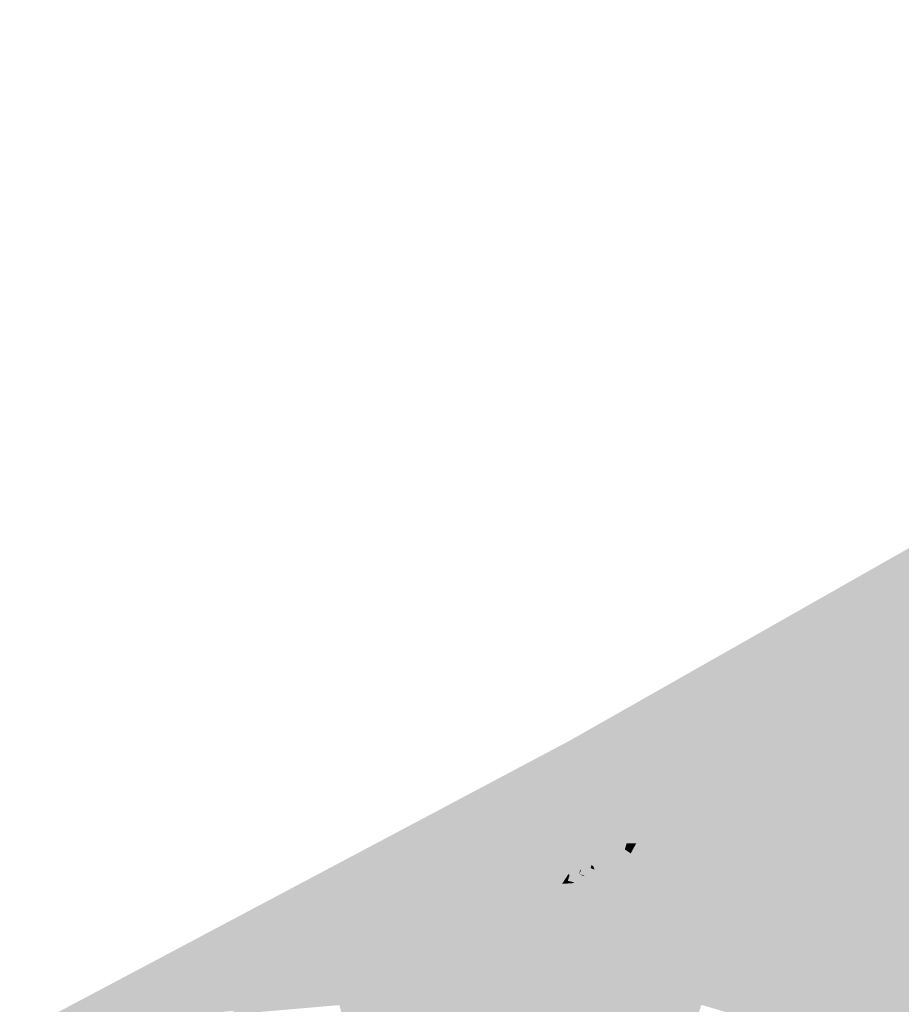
# Model space of a CAD drawing. Header units: metres. Extents: x 164696 to 183842, y 382615 to 387356.
# Tile 625 of 656: x 182679.96 to 182682.84, y 386634.78 to 386637.99. Entities that reach past the tile are written whole.
import ezdxf

# ---------------------------------------------------------------- set-up
doc = ezdxf.new("R2010")
doc.units = ezdxf.units.M
doc.layers.add('C3D-SURFACE_TINSURFACE', color=7, linetype='Continuous')

msp = doc.modelspace()

# ---------------------------------------------------------------- linework, layer by layer
at = {"layer": 'C3D-SURFACE_TINSURFACE', "color": 11, "linetype": 'Continuous', "lineweight": -3, "true_color": 0xff8585}
for points in [[(182682.9485, 386636.2602), (182685.9039, 386637.9922), (182681.7597, 386635.6402)], [(182682.9485, 386636.2602), (182681.7597, 386635.6402), (182682.9081, 386635.8131)], [(182681.7597, 386635.6402), (182682.8708, 386635.7929), (182682.9081, 386635.8131)], [(182681.7597, 386635.6402), (182682.8335, 386635.7726), (182682.8708, 386635.7929)], [(182681.7597, 386635.6402), (182682.7963, 386635.7524), (182682.8335, 386635.7726)], [(182682.7963, 386635.7524), (182682.9702, 386635.4138), (182682.8335, 386635.7726)], [(182682.9702, 386635.4138), (182682.8708, 386635.7929), (182682.8335, 386635.7726)], [(182681.7597, 386635.6402), (182682.759, 386635.7322), (182682.7963, 386635.7524)], [(182682.759, 386635.7322), (182682.9702, 386635.4138), (182682.7963, 386635.7524)], [(182682.7217, 386635.712), (182682.759, 386635.7322), (182681.7597, 386635.6402)], [(182682.6845, 386635.6917), (182682.7217, 386635.712), (182681.7597, 386635.6402)], [(182682.6845, 386635.6917), (182682.9702, 386635.4138), (182682.7217, 386635.712)], [(182682.7217, 386635.712), (182682.9702, 386635.4138), (182682.759, 386635.7322)], [(182682.6472, 386635.6715), (182682.6845, 386635.6917), (182681.7597, 386635.6402)], [(182682.6472, 386635.6715), (182682.9702, 386635.4138), (182682.6845, 386635.6917)], [(182682.61, 386635.6513), (182682.6472, 386635.6715), (182681.7597, 386635.6402)], [(182682.61, 386635.6513), (182681.7597, 386635.6402), (182682.5727, 386635.631)], [(182682.61, 386635.6513), (182682.5727, 386635.631), (182682.9702, 386635.4138)], [(182682.61, 386635.6513), (182682.9702, 386635.4138), (182682.6472, 386635.6715)], [(182680.7718, 386634.7813), (182681.0821, 386634.8174), (182681.7597, 386635.6402)], [(182680.7718, 386634.7813), (182681.7597, 386635.6402), (182681.2611, 386635.3755)], [(182681.1194, 386634.8376), (182681.7597, 386635.6402), (182681.0821, 386634.8174)], [(182681.1194, 386634.8376), (182681.1567, 386634.8579), (182681.7597, 386635.6402)], [(182681.1567, 386634.8579), (182681.1939, 386634.8781), (182681.7597, 386635.6402)], [(182681.1939, 386634.8781), (182681.2312, 386634.8983), (182681.7597, 386635.6402)], [(182681.2685, 386634.9186), (182681.7597, 386635.6402), (182681.2312, 386634.8983)], [(182681.2685, 386634.9186), (182681.3057, 386634.9388), (182681.7597, 386635.6402)], [(182681.3057, 386634.9388), (182681.343, 386634.959), (182681.7597, 386635.6402)], [(182681.343, 386634.959), (182681.3802, 386634.9804), (182681.7597, 386635.6402)], [(182681.3802, 386634.9804), (182681.4175, 386635.0006), (182681.7597, 386635.6402)], [(182681.4548, 386635.0208), (182681.7597, 386635.6402), (182681.4175, 386635.0006)], [(182681.4548, 386635.0208), (182681.4921, 386635.041), (182681.7597, 386635.6402)], [(182681.4921, 386635.041), (182681.5293, 386635.0613), (182681.7597, 386635.6402)], [(182681.5293, 386635.0613), (182681.7673, 386635.61), (182681.7597, 386635.6402)], [(182681.5293, 386635.0613), (182681.5666, 386635.0815), (182681.7673, 386635.61)], [(182681.5666, 386635.0815), (182681.6038, 386635.1017), (182681.7673, 386635.61)], [(182681.6038, 386635.1017), (182681.7941, 386635.5463), (182681.7673, 386635.61)], [(182682.2, 386635.4276), (182681.7597, 386635.6402), (182681.7673, 386635.61)], [(182682.2, 386635.4276), (182682.2373, 386635.4479), (182681.7597, 386635.6402)], [(182682.2373, 386635.4479), (182682.2746, 386635.4681), (182681.7597, 386635.6402)], [(182681.7597, 386635.6402), (182682.2746, 386635.4681), (182682.3118, 386635.4883)], [(182682.3491, 386635.5085), (182681.7597, 386635.6402), (182682.3118, 386635.4883)], [(182682.3491, 386635.5085), (182682.3864, 386635.5288), (182681.7597, 386635.6402)], [(182682.3864, 386635.5288), (182682.4236, 386635.549), (182681.7597, 386635.6402)], [(182682.4236, 386635.549), (182682.4609, 386635.5692), (182681.7597, 386635.6402)], [(182681.7597, 386635.6402), (182682.4609, 386635.5692), (182682.4981, 386635.5895)], [(182682.5354, 386635.6097), (182681.7597, 386635.6402), (182682.4981, 386635.5895)], [(182682.5727, 386635.631), (182681.7597, 386635.6402), (182682.5354, 386635.6097)], [(182682.2, 386635.4276), (182681.7673, 386635.61), (182681.7941, 386635.5463)], [(182682.5727, 386635.631), (182682.5354, 386635.6097), (182682.9702, 386635.4138)], [(182682.4981, 386635.5895), (182682.4609, 386635.5692), (182682.9912, 386635.3267)], [(182682.5354, 386635.6097), (182682.4981, 386635.5895), (182682.9702, 386635.4138)], [(182682.4981, 386635.5895), (182682.9912, 386635.3267), (182682.9702, 386635.4138)], [(182681.6038, 386635.1017), (182681.6411, 386635.122), (182681.7941, 386635.5463)], [(182681.6784, 386635.1422), (182681.7941, 386635.5463), (182681.6411, 386635.122)], [(182681.6784, 386635.1422), (182681.7156, 386635.1624), (182681.7941, 386635.5463)], [(182681.7343, 386635.1725), (182681.7941, 386635.5463), (182681.7156, 386635.1624)], [(182681.7343, 386635.1725), (182681.7555, 386635.2054), (182681.7941, 386635.5463)], [(182681.7587, 386635.2005), (182681.7941, 386635.5463), (182681.7555, 386635.2054)], [(182681.7587, 386635.2005), (182681.8464, 386635.4678), (182681.7941, 386635.5463)], [(182682.2, 386635.4276), (182681.7941, 386635.5463), (182681.8464, 386635.4678)], [(182682.3864, 386635.5288), (182682.9986, 386635.3064), (182682.4236, 386635.549)], [(182682.4236, 386635.549), (182682.9912, 386635.3267), (182682.4609, 386635.5692)], [(182682.4236, 386635.549), (182682.9986, 386635.3064), (182682.9912, 386635.3267)], [(182682.3491, 386635.5085), (182683.006, 386635.286), (182682.3864, 386635.5288)], [(182682.3864, 386635.5288), (182683.006, 386635.286), (182682.9986, 386635.3064)], [(182682.2746, 386635.4681), (182682.1146, 386634.9165), (182682.3118, 386635.4883)], [(182682.3118, 386635.4883), (182682.1146, 386634.9165), (182682.1415, 386634.8667)], [(182682.3491, 386635.5085), (182682.3118, 386635.4883), (182682.1415, 386634.8667)], [(182682.3491, 386635.5085), (182682.1415, 386634.8667), (182683.0135, 386635.2657)], [(182682.3491, 386635.5085), (182683.0135, 386635.2657), (182683.006, 386635.286)], [(182681.7937, 386635.2205), (182681.8464, 386635.4678), (182681.7587, 386635.2005)], [(182681.7937, 386635.2205), (182681.883, 386635.4059), (182681.8464, 386635.4678)], [(182682.0883, 386635.3658), (182681.8464, 386635.4678), (182681.883, 386635.4059)], [(182682.0883, 386635.3658), (182682.1256, 386635.3861), (182681.8464, 386635.4678)], [(182682.1256, 386635.3861), (182682.1628, 386635.4063), (182681.8464, 386635.4678)], [(182682.1628, 386635.4063), (182682.2, 386635.4276), (182681.8464, 386635.4678)], [(182682.2373, 386635.4479), (182682.1146, 386634.9165), (182682.2746, 386635.4681)], [(182682.1628, 386635.4063), (182682.0547, 386635.0423), (182682.2, 386635.4276)], [(182682.2, 386635.4276), (182682.0547, 386635.0423), (182682.0721, 386635.0068)], [(182682.2, 386635.4276), (182682.0721, 386635.0068), (182682.2373, 386635.4479)], [(182682.2373, 386635.4479), (182682.0721, 386635.0068), (182682.0878, 386634.9663)], [(182682.2373, 386635.4479), (182682.0878, 386634.9663), (182682.1146, 386634.9165)], [(182681.7937, 386635.2205), (182681.7953, 386635.2152), (182681.883, 386635.4059)], [(182681.8305, 386635.2343), (182681.883, 386635.4059), (182681.7953, 386635.2152)], [(182681.8367, 386635.2293), (182681.883, 386635.4059), (182681.8305, 386635.2343)], [(182681.8367, 386635.2293), (182681.8646, 386635.2445), (182681.883, 386635.4059)], [(182681.8646, 386635.2445), (182681.9196, 386635.3441), (182681.883, 386635.4059)], [(182682.051, 386635.3456), (182681.883, 386635.4059), (182681.9196, 386635.3441)], [(182682.051, 386635.3456), (182682.0883, 386635.3658), (182681.883, 386635.4059)], [(182682.0883, 386635.3658), (182682.0199, 386635.1134), (182682.1256, 386635.3861)], [(182682.1256, 386635.3861), (182682.0199, 386635.1134), (182682.0373, 386635.0778)], [(182682.1256, 386635.3861), (182682.0373, 386635.0778), (182682.1628, 386635.4063)], [(182682.1628, 386635.4063), (182682.0373, 386635.0778), (182682.0547, 386635.0423)], [(182682.051, 386635.3456), (182681.9989, 386635.1752), (182682.0883, 386635.3658)], [(182682.0883, 386635.3658), (182681.9989, 386635.1752), (182682.0199, 386635.1134)], [(182681.8646, 386635.2445), (182681.9019, 386635.2647), (182681.9196, 386635.3441)], [(182681.9019, 386635.2647), (182681.9446, 386635.3043), (182681.9196, 386635.3441)], [(182682.0137, 386635.3254), (182682.051, 386635.3456), (182681.9196, 386635.3441)], [(182681.9765, 386635.3051), (182681.9196, 386635.3441), (182681.9446, 386635.3043)], [(182682.0137, 386635.3254), (182681.9196, 386635.3441), (182681.9765, 386635.3051)], [(182682.0137, 386635.3254), (182681.9765, 386635.3051), (182681.9718, 386635.2398)], [(182682.0137, 386635.3254), (182681.9718, 386635.2398), (182681.9853, 386635.2075)], [(182682.0137, 386635.3254), (182681.9853, 386635.2075), (182682.051, 386635.3456)], [(182682.051, 386635.3456), (182681.9853, 386635.2075), (182681.9989, 386635.1752)], [(182681.9392, 386635.2849), (182681.9446, 386635.3043), (182681.9019, 386635.2647)], [(182681.9392, 386635.2849), (182681.9582, 386635.272), (182681.9446, 386635.3043)], [(182681.9765, 386635.3051), (182681.9446, 386635.3043), (182681.9582, 386635.272)], [(182681.9765, 386635.3051), (182681.9582, 386635.272), (182681.9718, 386635.2398)], [(182681.8646, 386635.2445), (182681.9853, 386635.2075), (182681.9019, 386635.2647)], [(182681.9392, 386635.2849), (182681.9019, 386635.2647), (182681.9582, 386635.272)], [(182681.9019, 386635.2647), (182681.9718, 386635.2398), (182681.9582, 386635.272)], [(182681.9019, 386635.2647), (182681.9853, 386635.2075), (182681.9718, 386635.2398)], [(182683.0135, 386635.2657), (182682.1415, 386634.8667), (182682.1684, 386634.817)], [(182683.0135, 386635.2657), (182682.1684, 386634.817), (182682.1886, 386634.7778)], [(182683.0135, 386635.2657), (182682.1886, 386634.7778), (182682.8483, 386634.5834)], [(182681.8367, 386635.2293), (182682.0025, 386635.1489), (182681.8646, 386635.2445)], [(182681.8367, 386635.2293), (182681.8399, 386635.2188), (182682.0025, 386635.1489)], [(182681.8646, 386635.2445), (182681.9989, 386635.1752), (182681.9853, 386635.2075)], [(182681.8646, 386635.2445), (182682.0025, 386635.1489), (182681.9989, 386635.1752)], [(182681.8066, 386635.1975), (182681.772, 386635.1777), (182682.0199, 386635.1134)], [(182681.8399, 386635.2188), (182681.8053, 386635.2001), (182682.0025, 386635.1489)], [(182681.8066, 386635.1975), (182682.0025, 386635.1489), (182681.8053, 386635.2001)], [(182681.8066, 386635.1975), (182682.0199, 386635.1134), (182682.0025, 386635.1489)], [(182681.6784, 386635.1422), (182682.0547, 386635.0423), (182681.7156, 386635.1624)], [(182681.7343, 386635.1725), (182681.7156, 386635.1624), (182682.0373, 386635.0778)], [(182681.7156, 386635.1624), (182682.0547, 386635.0423), (182682.0373, 386635.0778)], [(182681.7343, 386635.1725), (182682.0373, 386635.0778), (182681.7732, 386635.1752)], [(182681.7732, 386635.1752), (182682.0199, 386635.1134), (182681.772, 386635.1777)], [(182681.7732, 386635.1752), (182682.0373, 386635.0778), (182682.0199, 386635.1134)], [(182681.9989, 386635.1752), (182682.0025, 386635.1489), (182682.0199, 386635.1134)], [(182681.6784, 386635.1422), (182681.6411, 386635.122), (182682.0878, 386634.9663)], [(182681.6784, 386635.1422), (182682.0721, 386635.0068), (182682.0547, 386635.0423)], [(182681.6784, 386635.1422), (182682.0878, 386634.9663), (182682.0721, 386635.0068)], [(182681.5666, 386635.0815), (182682.1146, 386634.9165), (182681.6038, 386635.1017)], [(182681.6038, 386635.1017), (182682.0878, 386634.9663), (182681.6411, 386635.122)], [(182681.6038, 386635.1017), (182682.1146, 386634.9165), (182682.0878, 386634.9663)], [(182681.5293, 386635.0613), (182682.1146, 386634.9165), (182681.5666, 386635.0815)], [(182681.4548, 386635.0208), (182682.1684, 386634.817), (182681.4921, 386635.041)], [(182681.4921, 386635.041), (182682.1415, 386634.8667), (182681.5293, 386635.0613)], [(182681.4921, 386635.041), (182682.1684, 386634.817), (182682.1415, 386634.8667)], [(182681.5293, 386635.0613), (182682.1415, 386634.8667), (182682.1146, 386634.9165)], [(182681.4175, 386635.0006), (182681.3802, 386634.9804), (182681.9163, 386634.0766)], [(182681.4548, 386635.0208), (182681.4175, 386635.0006), (182681.9535, 386634.0968)], [(182681.4175, 386635.0006), (182681.9163, 386634.0766), (182681.9535, 386634.0968)], [(182681.4548, 386635.0208), (182681.9535, 386634.0968), (182682.1684, 386634.817)], [(182681.3802, 386634.9804), (182681.343, 386634.959), (182681.879, 386634.0563)], [(182681.3802, 386634.9804), (182681.879, 386634.0563), (182681.9163, 386634.0766)], [(182681.343, 386634.959), (182681.0958, 386634.4365), (182681.879, 386634.0563)], [(182681.3057, 386634.9388), (182681.0958, 386634.4365), (182681.343, 386634.959)], [(182681.2685, 386634.9186), (182681.0958, 386634.4365), (182681.3057, 386634.9388)], [(182681.2685, 386634.9186), (182681.2312, 386634.8983), (182681.0958, 386634.4365)], [(182681.1939, 386634.8781), (182681.0958, 386634.4365), (182681.2312, 386634.8983)], [(182681.1567, 386634.8579), (182681.0958, 386634.4365), (182681.1939, 386634.8781)], [(182681.1194, 386634.8376), (182681.0958, 386634.4365), (182681.1567, 386634.8579)], [(182680.7718, 386634.7813), (182681.0449, 386634.7972), (182681.0821, 386634.8174)], [(182681.0821, 386634.8174), (182681.0449, 386634.7972), (182681.0958, 386634.4365)], [(182681.1194, 386634.8376), (182681.0821, 386634.8174), (182681.0958, 386634.4365)], [(182682.1886, 386634.7778), (182682.1684, 386634.817), (182681.9535, 386634.0968)], [(182680.6427, 386634.7456), (182681.0077, 386634.777), (182681.0449, 386634.7972)], [(182680.6427, 386634.7456), (182681.0449, 386634.7972), (182680.6669, 386634.7588)], [(182680.7718, 386634.7813), (182680.6669, 386634.7588), (182681.0449, 386634.7972)], [(182681.0077, 386634.777), (182681.0958, 386634.4365), (182681.0449, 386634.7972)]]:
    msp.add_solid(points, dxfattribs=at)
at = {"layer": 'C3D-SURFACE_TINSURFACE', "color": 61, "linetype": 'Continuous', "lineweight": -3, "true_color": 0xe4eb6b}
for points in [[(182679.9648, 386634.6875), (182680.7718, 386634.7813), (182681.2611, 386635.3755)], [(182681.7902, 386635.204), (182681.8274, 386635.2242), (182681.8305, 386635.2343)], [(182681.7902, 386635.204), (182681.8305, 386635.2343), (182681.7953, 386635.2152)], [(182681.8274, 386635.2242), (182681.8367, 386635.2293), (182681.8305, 386635.2343)], [(182681.8274, 386635.2242), (182681.8399, 386635.2188), (182681.8367, 386635.2293)], [(182681.7529, 386635.1827), (182681.7555, 386635.2054), (182681.7343, 386635.1725)], [(182681.7529, 386635.1827), (182681.7902, 386635.204), (182681.7937, 386635.2205)], [(182681.7529, 386635.1827), (182681.7937, 386635.2205), (182681.7587, 386635.2005)], [(182681.7529, 386635.1827), (182681.7587, 386635.2005), (182681.7555, 386635.2054)], [(182681.7529, 386635.1827), (182681.8066, 386635.1975), (182681.7902, 386635.204)], [(182681.7529, 386635.1827), (182681.772, 386635.1777), (182681.8066, 386635.1975)], [(182681.7902, 386635.204), (182681.8399, 386635.2188), (182681.8274, 386635.2242)], [(182681.7902, 386635.204), (182681.7953, 386635.2152), (182681.7937, 386635.2205)], [(182681.7902, 386635.204), (182681.8053, 386635.2001), (182681.8399, 386635.2188)], [(182681.7902, 386635.204), (182681.8066, 386635.1975), (182681.8053, 386635.2001)], [(182681.7529, 386635.1827), (182681.7343, 386635.1725), (182681.7732, 386635.1752)], [(182681.7529, 386635.1827), (182681.7732, 386635.1752), (182681.772, 386635.1777)], [(182679.9648, 386634.6875), (182680.6669, 386634.7588), (182680.7718, 386634.7813)]]:
    msp.add_solid(points, dxfattribs=at)

doc.saveas('drawing.dxf')
